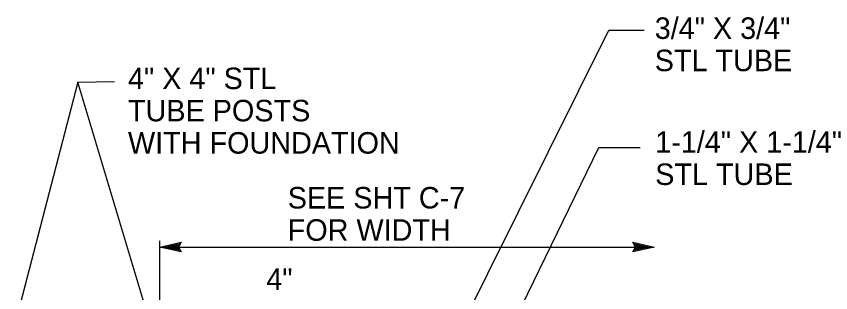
# Model space of a CAD drawing. Extents: x 6710407 to 6714861, y 1868090 to 1871317.
# Drawn here: x 6711577.5 to 6711804.5, y 1869450.3 to 1869527.5 of the extents above; entities that cross this region are included whole.
import ezdxf

# ---------------------------------------------------------------- set-up
doc = ezdxf.new("R2010")
doc.units = 0
for name, color, linetype in [('G-MARK', 7, 'Continuous'), ('G-TEXT', 7, 'Continuous'), ('Nongeo Data(60)', 7, 'Continuous')]:
    doc.layers.add(name, color=color, linetype=linetype)

msp = doc.modelspace()

# ---------------------------------------------------------------- linework, layer by layer
at = {"layer": 'G-MARK'}
for p, q in [((6711742.67, 1869523.6), (6711752.55, 1869523.6)), ((6711594.69, 1869509.09), (6711577.49, 1869443.04)), ((6711739.89, 1869490.86), (6711751.4, 1869490.86)), ((6711617.47, 1869444.76), (6711617.47, 1869464.8)), ((6711617.47, 1869463.08), (6711755.35, 1869463.08))]:
    msp.add_line(p, q, dxfattribs=at)
for points in [[(6711700.49, 1869438.68), (6711742.67, 1869523.6), (6711742.67, 1869523.6)], [(6711614.44, 1869443.04), (6711594.69, 1869509.09), (6711604.88, 1869509.23)], [(6711711.79, 1869433.14), (6711739.89, 1869490.86), (6711739.89, 1869490.86)]]:
    msp.add_lwpolyline(points, dxfattribs=at)
at = {"layer": 'G-TEXT'}
for p, q in [((6711617.47, 1869463.08), (6711623.47, 1869464.41)), ((6711623.47, 1869461.74), (6711617.47, 1869463.08)), ((6711617.47, 1869463.08), (6711617.47, 1869463.08)), ((6711623.26, 1869462.1), (6711618.85, 1869463.08)), ((6711618.86, 1869463.08), (6711623.24, 1869464.05)), ((6711620.23, 1869463.08), (6711623.06, 1869463.71)), ((6711623.02, 1869462.46), (6711620.23, 1869463.08)), ((6711621.62, 1869463.08), (6711622.82, 1869463.35)), ((6711622.85, 1869462.8), (6711621.62, 1869463.08)), ((6711623.47, 1869464.41), (6711622.67, 1869463.08)), ((6711622.67, 1869463.08), (6711623.47, 1869461.74)), ((6711623.47, 1869464.41), (6711623.47, 1869464.41)), ((6711750.15, 1869463.08), (6711749.35, 1869464.42)), ((6711749.35, 1869464.42), (6711749.35, 1869464.42)), ((6711749.35, 1869464.42), (6711755.35, 1869463.08)), ((6711755.35, 1869463.08), (6711749.35, 1869461.75)), ((6711749.35, 1869461.75), (6711750.15, 1869463.08)), ((6711749.57, 1869464.07), (6711753.97, 1869463.08)), ((6711753.96, 1869463.08), (6711749.59, 1869462.11)), ((6711752.59, 1869463.08), (6711749.76, 1869462.46)), ((6711749.8, 1869463.71), (6711752.59, 1869463.08)), ((6711749.98, 1869463.36), (6711751.21, 1869463.08)), ((6711751.21, 1869463.08), (6711750, 1869462.82)), ((6711755.35, 1869463.08), (6711755.35, 1869463.08)), ((6711623.47, 1869461.74), (6711623.47, 1869461.74)), ((6711749.35, 1869461.75), (6711749.35, 1869461.75))]:
    msp.add_line(p, q, dxfattribs=at)

# ---------------------------------------------------------------- texts
at = {"layer": 'Nongeo Data(60)'}
for s, p in [('3/4" X 3/4"', (6711755.48, 1869521.15)), ('STL TUBE', (6711755.48, 1869512.15)), ('4" X 4" STL', (6711608.63, 1869507.15)), ('TUBE POSTS', (6711608.63, 1869498.15)), ('WITH FOUNDATION', (6711608.63, 1869489.15)), ('1-1/4" X 1-1/4"', (6711755.62, 1869489.4)), ('STL TUBE', (6711755.62, 1869480.4)), ('SEE SHT C-7', (6711653.16, 1869473.84)), ('FOR WIDTH', (6711653.16, 1869464.84)), ('4"', (6711647.19, 1869451.13))]:
    msp.add_text(s, height=6, dxfattribs=at).set_placement(p)

doc.saveas('drawing.dxf')
